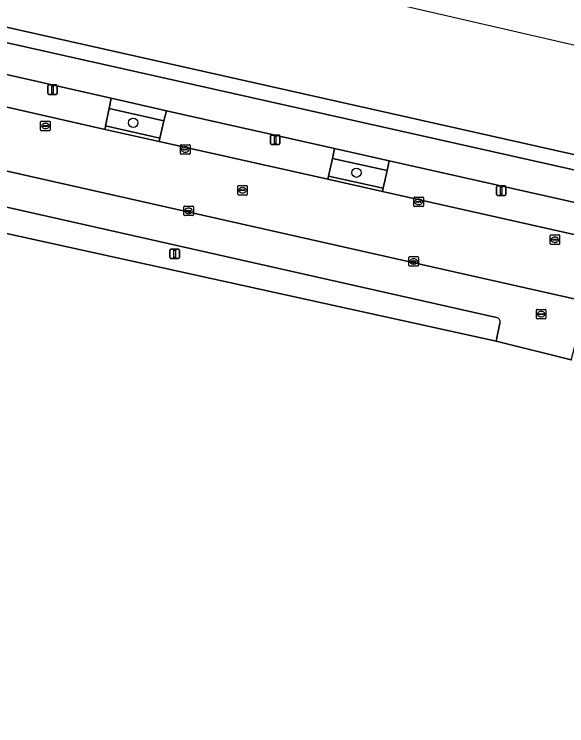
# Model space of a CAD drawing. Extents: x 161771 to 163125, y 382475 to 383179.
# Drawn here: x 162591.1 to 162649.2, y 382912.1 to 382986.9 of the extents above; entities that cross this region are included whole.
import ezdxf

# ---------------------------------------------------------------- set-up
doc = ezdxf.new("R2010")
doc.units = 0
for name, color, linetype in [('IMGEO_Boom', 7, 'Continuous'), ('IMGEO_Erf', 7, 'Continuous'), ('IMGEO_Fietspad_gesloten', 7, 'Continuous'), ('IMGEO_Groenvoorziening', 7, 'Continuous'), ('IMGEO_Kolk', 7, 'Continuous'), ('IMGEO_Lichtmast', 7, 'Continuous'), ('IMGEO_Parkeervlak_open', 7, 'Continuous'), ('IMGEO_Rijbaan_lokaal_gesloten', 7, 'Continuous'), ('IMGEO_Rioolput', 7, 'Continuous'), ('IMGEO_Verkeersbordpaal', 7, 'Continuous'), ('IMGEO_Voetpad_open', 7, 'Continuous'), ('IMGEO_Waterloop', 7, 'Continuous')]:
    doc.layers.add(name, color=color, linetype=linetype)

msp = doc.modelspace()

# ---------------------------------------------------------------- linework, layer by layer
at = {"layer": 'IMGEO_Boom'}
for centre in [(162603.616, 382975.458), (162627.098, 382970.207)]:
    msp.add_circle(centre, 0.489, dxfattribs=at)
at = {"layer": 'IMGEO_Erf'}
msp.add_lwpolyline([(162649.67, 382950.514), (162641.792, 382952.491), (162583.254, 382965.361), (162576.225, 382966.905), (162577.369, 382971.987), (162558.773, 382976.147)], dxfattribs=at)
at = {"layer": 'IMGEO_Fietspad_gesloten'}
for points in [[(162692.17, 382961.036), (162412.703, 383023.699), (162411.999, 383020.435), (162437.969, 383014.606), (162443.699, 383013.32), (162462.319, 383009.141), (162468.037, 383007.858), (162483.391, 383004.412), (162518.794, 382996.56), (162524.568, 382995.28), (162529.194, 382994.254), (162530.573, 382993.958), (162535.493, 382992.847), (162542.541, 382991.256)], [(162548.926, 382989.805), (162577.79, 382983.318), (162583.747, 382981.98), (162589.484, 382980.69), (162601.313, 382978.032), (162607.119, 382976.727), (162624.795, 382972.755), (162630.546, 382971.463), (162673.226, 382961.871), (162677.568, 382960.897), (162683.365, 382959.596), (162694.844, 382957.02), (162700.579, 382955.733), (162704.861, 382954.772), (162732.053, 382948.672), (162737.307, 382947.493), (162755.292, 382943.458), (162760.578, 382942.273), (162778.721, 382938.202), (162786.887, 382936.37), (162792.198, 382935.179), (162804.398, 382932.442), (162845.301, 382923.283)]]:
    msp.add_lwpolyline(points, dxfattribs=at)
at = {"layer": 'IMGEO_Groenvoorziening'}
for points in [[(162600.69, 382975.14), (162606.421, 382973.835), (162606.836, 382975.675), (162601.102, 382976.971)], [(162624.168, 382969.856), (162629.908, 382968.574), (162630.326, 382970.421), (162624.575, 382971.708)]]:
    msp.add_lwpolyline(points, close=True, dxfattribs=at)
for points in [[(162583.751, 382967.543), (162583.388, 382965.951), (162583.254, 382965.361), (162641.792, 382952.491), (162642.199, 382954.397)], [(162641.818, 382954.994), (162584.375, 382967.918)]]:
    msp.add_lwpolyline(points, dxfattribs=at)
msp.add_arc((162641.716, 382954.509), 0.495, 346.92947, 78.16183, dxfattribs=at)
at = {"layer": 'IMGEO_Kolk'}
for p, q in [((162608.593, 382972.223), (162608.593, 382973.075)), ((162608.668, 382973.149), (162609.52, 382973.149)), ((162608.852, 382972.643), (162608.852, 382972.655)), ((162609.29, 382972.606), (162608.892, 382972.606)), ((162608.895, 382972.692), (162609.293, 382972.692)), ((162609.081, 382972.929), (162609.106, 382972.929)), ((162609.336, 382972.655), (162609.336, 382972.643)), ((162609.594, 382973.075), (162609.594, 382972.223)), ((162609.52, 382972.149), (162608.668, 382972.149)), ((162609.104, 382972.369), (162609.079, 382972.369)), ((162633.142, 382966.714), (162633.142, 382967.566)), ((162633.217, 382967.64), (162634.069, 382967.64)), ((162633.63, 382967.42), (162633.655, 382967.42)), ((162634.143, 382967.566), (162634.143, 382966.714)), ((162608.945, 382965.772), (162608.945, 382966.624)), ((162609.02, 382966.698), (162609.872, 382966.698)), ((162609.433, 382966.478), (162609.458, 382966.478)), ((162609.946, 382966.624), (162609.946, 382965.772)), ((162634.069, 382966.64), (162633.217, 382966.64)), ((162633.401, 382967.134), (162633.401, 382967.146)), ((162633.839, 382967.097), (162633.441, 382967.097)), ((162633.444, 382967.183), (162633.842, 382967.183)), ((162633.653, 382966.86), (162633.628, 382966.86)), ((162633.885, 382967.146), (162633.885, 382967.134)), ((162609.204, 382966.192), (162609.204, 382966.204)), ((162609.642, 382966.155), (162609.244, 382966.155)), ((162609.247, 382966.241), (162609.645, 382966.241)), ((162609.456, 382965.918), (162609.431, 382965.918)), ((162609.688, 382966.204), (162609.688, 382966.192)), ((162609.872, 382965.698), (162609.02, 382965.698)), ((162632.617, 382960.453), (162632.617, 382961.305)), ((162632.692, 382961.379), (162633.544, 382961.379)), ((162633.618, 382961.305), (162633.618, 382960.453)), ((162632.876, 382960.873), (162632.876, 382960.885)), ((162633.314, 382960.836), (162632.916, 382960.836)), ((162632.919, 382960.922), (162633.317, 382960.922)), ((162633.128, 382960.599), (162633.103, 382960.599)), ((162633.105, 382961.159), (162633.13, 382961.159)), ((162633.36, 382960.885), (162633.36, 382960.873)), ((162633.544, 382960.379), (162632.692, 382960.379))]:
    msp.add_line(p, q, dxfattribs=at)
for points in [[(162608.593, 382972.223), (162608.593, 382973.075)], [(162608.668, 382973.149), (162609.52, 382973.149)], [(162609.594, 382973.075), (162609.594, 382972.223)], [(162609.52, 382972.149), (162608.668, 382972.149)], [(162633.142, 382966.714), (162633.142, 382967.566)], [(162633.217, 382967.64), (162634.069, 382967.64)], [(162634.143, 382967.566), (162634.143, 382966.714)], [(162608.945, 382965.772), (162608.945, 382966.624)], [(162609.02, 382966.698), (162609.872, 382966.698)], [(162609.946, 382966.624), (162609.946, 382965.772)], [(162634.069, 382966.64), (162633.217, 382966.64)], [(162609.872, 382965.698), (162609.02, 382965.698)], [(162632.617, 382960.453), (162632.617, 382961.305)], [(162632.692, 382961.379), (162633.544, 382961.379)], [(162633.618, 382961.305), (162633.618, 382960.453)], [(162633.544, 382960.379), (162632.692, 382960.379)]]:
    msp.add_lwpolyline(points, dxfattribs=at)
for centre, radius, start, end in [((162608.67, 382973.073), 0.0765, 91.55205, 178.44795), ((162608.67, 382973.073), 0.0765, 91.55205, 178.44795), ((162608.892, 382972.652), 0.0403, 85.87752, 175.75265), ((162608.889, 382972.642), 0.0366, 178.93798, 274.71019), ((162609.293, 382972.649), 0.043, 264.86636, 352.45326), ((162609.297, 382972.654), 0.0386, 1.73085, 96.63898), ((162609.518, 382973.073), 0.0765, 1.55205, 88.44795), ((162609.518, 382973.073), 0.0765, 1.55205, 88.44795), ((162608.67, 382972.225), 0.0765, 181.55205, 268.44795), ((162608.67, 382972.225), 0.0765, 181.55205, 268.44795), ((162609.518, 382972.225), 0.0765, 271.55205, 358.44795), ((162609.518, 382972.225), 0.0765, 271.55205, 358.44795), ((162633.219, 382967.564), 0.0765, 91.55205, 178.44795), ((162633.219, 382967.564), 0.0765, 91.55205, 178.44795), ((162634.067, 382967.564), 0.0765, 1.55205, 88.44795), ((162634.067, 382967.564), 0.0765, 1.55205, 88.44795), ((162609.022, 382966.622), 0.0765, 91.55205, 178.44795), ((162609.022, 382966.622), 0.0765, 91.55205, 178.44795), ((162609.87, 382966.622), 0.0765, 1.55205, 88.44795), ((162609.87, 382966.622), 0.0765, 1.55205, 88.44795), ((162633.219, 382966.716), 0.0765, 181.55205, 268.44795), ((162633.219, 382966.716), 0.0765, 181.55205, 268.44795), ((162633.441, 382967.143), 0.0403, 85.87752, 175.75265), ((162633.438, 382967.133), 0.0366, 178.93798, 274.71019), ((162633.842, 382967.14), 0.043, 264.86636, 352.45326), ((162633.846, 382967.145), 0.0386, 1.73085, 96.63898), ((162634.067, 382966.716), 0.0765, 271.55205, 358.44795), ((162634.067, 382966.716), 0.0765, 271.55205, 358.44795), ((162609.022, 382965.774), 0.0765, 181.55205, 268.44795), ((162609.022, 382965.774), 0.0765, 181.55205, 268.44795), ((162609.244, 382966.201), 0.0403, 85.87752, 175.75265), ((162609.241, 382966.191), 0.0366, 178.93798, 274.71019), ((162609.645, 382966.198), 0.043, 264.86636, 352.45326), ((162609.649, 382966.203), 0.0386, 1.73085, 96.63898), ((162609.87, 382965.774), 0.0765, 271.55205, 358.44795), ((162609.87, 382965.774), 0.0765, 271.55205, 358.44795), ((162632.694, 382961.303), 0.0765, 91.55205, 178.44795), ((162632.694, 382961.303), 0.0765, 91.55205, 178.44795), ((162633.542, 382961.303), 0.0765, 1.55205, 88.44795), ((162633.542, 382961.303), 0.0765, 1.55205, 88.44795), ((162632.916, 382960.882), 0.0403, 85.87752, 175.75265), ((162632.913, 382960.872), 0.0366, 178.93798, 274.71019), ((162633.317, 382960.879), 0.043, 264.86636, 352.45326), ((162633.321, 382960.884), 0.0386, 1.73085, 96.63898), ((162632.694, 382960.455), 0.0765, 181.55205, 268.44795), ((162632.694, 382960.455), 0.0765, 181.55205, 268.44795), ((162633.542, 382960.455), 0.0765, 271.55205, 358.44795), ((162633.542, 382960.455), 0.0765, 271.55205, 358.44795)]:
    msp.add_arc(centre, radius, start, end, dxfattribs=at)
for centre, major_axis, ratio, start_param, end_param in [((162609.08, 382972.649), (-0.387, 0.002), 0.722429, 4.712389, 7.853982), ((162609.105, 382972.649), (-0.39, 0.002), 0.717154, 1.570796, 4.712389), ((162633.629, 382967.14), (-0.387, 0.002), 0.722429, 4.712389, 7.853982), ((162633.654, 382967.14), (-0.39, 0.002), 0.717154, 1.570796, 4.712389), ((162609.432, 382966.198), (-0.387, 0.002), 0.722429, 4.712389, 7.853982), ((162609.457, 382966.198), (-0.39, 0.002), 0.717154, 1.570796, 4.712389), ((162633.104, 382960.879), (-0.387, 0.002), 0.722429, 4.712389, 7.853982), ((162633.129, 382960.879), (-0.39, 0.002), 0.717154, 1.570796, 4.712389)]:
    msp.add_ellipse(centre, major_axis=major_axis, ratio=ratio, start_param=start_param, end_param=end_param, dxfattribs=at)
at = {"layer": 'IMGEO_Lichtmast'}
for p, q in [((162594.635, 382978.536), (162594.635, 382979.336)), ((162594.635, 382979.336), (162594.635, 382978.536)), ((162594.735, 382979.436), (162595.525, 382979.436)), ((162595.525, 382979.436), (162594.735, 382979.436)), ((162595.625, 382979.336), (162595.625, 382978.536)), ((162595.625, 382978.536), (162595.625, 382979.336)), ((162595.525, 382978.436), (162594.735, 382978.436)), ((162594.735, 382978.436), (162595.525, 382978.436)), ((162618.062, 382973.264), (162618.062, 382974.064)), ((162618.062, 382974.064), (162618.062, 382973.264)), ((162618.162, 382974.164), (162618.952, 382974.164)), ((162618.952, 382974.164), (162618.162, 382974.164)), ((162619.052, 382974.064), (162619.052, 382973.264)), ((162619.052, 382973.264), (162619.052, 382974.064)), ((162618.952, 382973.164), (162618.162, 382973.164)), ((162618.162, 382973.164), (162618.952, 382973.164)), ((162641.929, 382968.809), (162642.719, 382968.809)), ((162642.719, 382968.809), (162641.929, 382968.809)), ((162641.829, 382967.909), (162641.829, 382968.709)), ((162641.829, 382968.709), (162641.829, 382967.909)), ((162642.819, 382968.709), (162642.819, 382967.909)), ((162642.819, 382967.909), (162642.819, 382968.709)), ((162642.719, 382967.809), (162641.929, 382967.809)), ((162641.929, 382967.809), (162642.719, 382967.809))]:
    msp.add_line(p, q, dxfattribs=at)
for points in [[(162595.055, 382979.311), (162595.205, 382979.311), (162595.205, 382978.561), (162595.055, 382978.561), (162595.055, 382979.311)], [(162618.482, 382974.039), (162618.632, 382974.039), (162618.632, 382973.289), (162618.482, 382973.289), (162618.482, 382974.039)], [(162642.249, 382968.684), (162642.399, 382968.684), (162642.399, 382967.934), (162642.249, 382967.934), (162642.249, 382968.684)]]:
    msp.add_lwpolyline(points, dxfattribs=at)
for centre, start, end in [((162594.735, 382979.336), 90, 180), ((162594.735, 382979.336), 90, 180), ((162595.525, 382979.336), 0, 90), ((162595.525, 382979.336), 360, 90), ((162594.735, 382978.536), 180, 270), ((162594.735, 382978.536), 180, 270), ((162595.525, 382978.536), 270, 0), ((162595.525, 382978.536), 270, 0), ((162618.162, 382974.064), 90, 180), ((162618.162, 382974.064), 90, 180), ((162618.952, 382974.064), 0, 90), ((162618.952, 382974.064), 360, 90), ((162618.162, 382973.264), 180, 270), ((162618.162, 382973.264), 180, 270), ((162618.952, 382973.264), 270, 0), ((162618.952, 382973.264), 270, 0), ((162641.929, 382968.709), 90, 180), ((162641.929, 382968.709), 90, 180), ((162642.719, 382968.709), 0, 90), ((162642.719, 382968.709), 360, 90), ((162641.929, 382967.909), 180, 270), ((162641.929, 382967.909), 180, 270), ((162642.719, 382967.909), 270, 0), ((162642.719, 382967.909), 270, 0)]:
    msp.add_arc(centre, 0.1, start, end, dxfattribs=at)
at = {"layer": 'IMGEO_Parkeervlak_open'}
for points in [[(162601.313, 382978.032), (162589.484, 382980.69), (162589.239, 382979.651), (162588.833, 382977.803), (162588.785, 382977.432), (162600.679, 382974.762), (162600.69, 382975.14), (162601.102, 382976.971)], [(162607.119, 382976.727), (162606.836, 382975.675), (162606.421, 382973.835), (162606.353, 382973.488), (162624.086, 382969.508), (162624.168, 382969.856), (162624.575, 382971.708), (162624.795, 382972.755)], [(162630.546, 382971.463), (162630.326, 382970.421), (162629.908, 382968.574), (162629.843, 382968.215), (162676.844, 382957.664), (162676.936, 382958.022), (162677.357, 382959.855), (162677.568, 382960.897), (162673.226, 382961.871)]]:
    msp.add_lwpolyline(points, close=True, dxfattribs=at)
for points in [[(162695.111, 382945.616), (162695.369, 382946.761), (162638.909, 382959.422), (162577.562, 382973.23)], [(162584.375, 382967.918), (162641.818, 382954.994)], [(162642.199, 382954.397), (162641.792, 382952.491), (162649.67, 382950.514), (162649.691, 382950.509), (162650.244, 382952.621)]]:
    msp.add_lwpolyline(points, dxfattribs=at)
msp.add_arc((162641.716, 382954.509), 0.495, 346.92947, 78.16183, dxfattribs=at)
at = {"layer": 'IMGEO_Rijbaan_lokaal_gesloten'}
for points in [[(162682.646, 382956.362), (162676.844, 382957.664), (162629.843, 382968.215), (162624.086, 382969.508), (162606.353, 382973.488), (162600.679, 382974.762), (162588.785, 382977.432), (162582.97, 382978.738), (162577.069, 382980.062), (162546.41, 382986.945), (162543.438, 382987.612), (162534.769, 382989.558), (162532.232, 382990.128), (162523.792, 382992.008), (162518.058, 382993.285), (162467.363, 383004.575), (162461.525, 383005.876), (162455.345, 383007.252), (162442.952, 383010.042), (162437.17, 383011.343), (162414.686, 383016.404), (162411.411, 383017.151)], [(162577.562, 382973.23), (162638.909, 382959.422), (162695.369, 382946.761), (162726.206, 382939.846), (162784.791, 382926.705), (162858.949, 382910.073), (162962.277, 382886.988), (162968.221, 382885.66), (163071.652, 382862.588)]]:
    msp.add_lwpolyline(points, dxfattribs=at)
at = {"layer": 'IMGEO_Rioolput'}
for p, q in [((162593.882, 382974.695), (162593.882, 382975.547)), ((162593.957, 382975.621), (162594.809, 382975.621)), ((162594.883, 382975.547), (162594.883, 382974.695)), ((162594.141, 382975.115), (162594.141, 382975.127)), ((162594.579, 382975.078), (162594.181, 382975.078)), ((162594.184, 382975.164), (162594.582, 382975.164)), ((162594.393, 382974.841), (162594.368, 382974.841)), ((162594.37, 382975.401), (162594.395, 382975.401)), ((162594.625, 382975.127), (162594.625, 382975.115)), ((162594.809, 382974.621), (162593.957, 382974.621)), ((162614.619, 382967.934), (162614.619, 382968.786)), ((162614.694, 382968.86), (162615.546, 382968.86)), ((162615.62, 382968.786), (162615.62, 382967.934)), ((162614.878, 382968.354), (162614.878, 382968.366)), ((162615.316, 382968.317), (162614.918, 382968.317)), ((162614.921, 382968.403), (162615.319, 382968.403)), ((162615.13, 382968.08), (162615.105, 382968.08)), ((162615.107, 382968.64), (162615.132, 382968.64)), ((162615.362, 382968.366), (162615.362, 382968.354)), ((162615.546, 382967.86), (162614.694, 382967.86)), ((162647.475, 382962.735), (162647.475, 382963.587)), ((162647.55, 382963.661), (162648.402, 382963.661)), ((162648.476, 382963.587), (162648.476, 382962.735)), ((162647.734, 382963.155), (162647.734, 382963.167)), ((162648.172, 382963.118), (162647.774, 382963.118)), ((162647.777, 382963.204), (162648.175, 382963.204)), ((162647.986, 382962.881), (162647.961, 382962.881)), ((162647.963, 382963.441), (162647.988, 382963.441)), ((162648.218, 382963.167), (162648.218, 382963.155)), ((162648.402, 382962.661), (162647.55, 382962.661)), ((162646.028, 382954.913), (162646.028, 382955.765)), ((162646.103, 382955.839), (162646.955, 382955.839)), ((162646.287, 382955.333), (162646.287, 382955.345)), ((162646.725, 382955.296), (162646.327, 382955.296)), ((162646.33, 382955.382), (162646.728, 382955.382)), ((162646.516, 382955.619), (162646.541, 382955.619)), ((162646.771, 382955.345), (162646.771, 382955.333)), ((162647.029, 382955.765), (162647.029, 382954.913)), ((162646.955, 382954.839), (162646.103, 382954.839)), ((162646.539, 382955.059), (162646.514, 382955.059))]:
    msp.add_line(p, q, dxfattribs=at)
for points in [[(162593.882, 382974.695), (162593.882, 382975.547)], [(162593.957, 382975.621), (162594.809, 382975.621)], [(162594.883, 382975.547), (162594.883, 382974.695)], [(162594.809, 382974.621), (162593.957, 382974.621)], [(162614.619, 382967.934), (162614.619, 382968.786)], [(162614.694, 382968.86), (162615.546, 382968.86)], [(162615.62, 382968.786), (162615.62, 382967.934)], [(162615.546, 382967.86), (162614.694, 382967.86)], [(162647.475, 382962.735), (162647.475, 382963.587)], [(162647.55, 382963.661), (162648.402, 382963.661)], [(162648.476, 382963.587), (162648.476, 382962.735)], [(162648.402, 382962.661), (162647.55, 382962.661)], [(162646.028, 382954.913), (162646.028, 382955.765)], [(162646.103, 382955.839), (162646.955, 382955.839)], [(162647.029, 382955.765), (162647.029, 382954.913)], [(162646.955, 382954.839), (162646.103, 382954.839)]]:
    msp.add_lwpolyline(points, dxfattribs=at)
for centre, radius, start, end in [((162593.959, 382975.545), 0.0765, 91.55205, 178.44795), ((162593.959, 382975.545), 0.0765, 91.55205, 178.44795), ((162594.807, 382975.545), 0.0765, 1.55205, 88.44795), ((162594.807, 382975.545), 0.0765, 1.55205, 88.44795), ((162594.181, 382975.124), 0.0403, 85.87752, 175.75265), ((162594.178, 382975.114), 0.0366, 178.93798, 274.71019), ((162594.582, 382975.121), 0.043, 264.86636, 352.45326), ((162594.586, 382975.126), 0.0386, 1.73085, 96.63898), ((162593.959, 382974.697), 0.0765, 181.55205, 268.44795), ((162593.959, 382974.697), 0.0765, 181.55205, 268.44795), ((162594.807, 382974.697), 0.0765, 271.55205, 358.44795), ((162594.807, 382974.697), 0.0765, 271.55205, 358.44795), ((162614.696, 382968.784), 0.0765, 91.55205, 178.44795), ((162614.696, 382968.784), 0.0765, 91.55205, 178.44795), ((162615.544, 382968.784), 0.0765, 1.55205, 88.44795), ((162615.544, 382968.784), 0.0765, 1.55205, 88.44795), ((162614.918, 382968.363), 0.0403, 85.87752, 175.75265), ((162614.915, 382968.353), 0.0366, 178.93798, 274.71019), ((162615.319, 382968.36), 0.043, 264.86636, 352.45326), ((162615.323, 382968.365), 0.0386, 1.73085, 96.63898), ((162614.696, 382967.936), 0.0765, 181.55205, 268.44795), ((162614.696, 382967.936), 0.0765, 181.55205, 268.44795), ((162615.544, 382967.936), 0.0765, 271.55205, 358.44795), ((162615.544, 382967.936), 0.0765, 271.55205, 358.44795), ((162647.552, 382963.585), 0.0765, 91.55205, 178.44795), ((162647.552, 382963.585), 0.0765, 91.55205, 178.44795), ((162648.4, 382963.585), 0.0765, 1.55205, 88.44795), ((162648.4, 382963.585), 0.0765, 1.55205, 88.44795), ((162647.552, 382962.737), 0.0765, 181.55205, 268.44795), ((162647.552, 382962.737), 0.0765, 181.55205, 268.44795), ((162647.774, 382963.164), 0.0403, 85.87752, 175.75265), ((162647.771, 382963.154), 0.0366, 178.93798, 274.71019), ((162648.175, 382963.161), 0.043, 264.86636, 352.45326), ((162648.179, 382963.166), 0.0386, 1.73085, 96.63898), ((162648.4, 382962.737), 0.0765, 271.55205, 358.44795), ((162648.4, 382962.737), 0.0765, 271.55205, 358.44795), ((162646.105, 382955.763), 0.0765, 91.55205, 178.44795), ((162646.105, 382955.763), 0.0765, 91.55205, 178.44795), ((162646.327, 382955.342), 0.0403, 85.87752, 175.75265), ((162646.324, 382955.332), 0.0366, 178.93798, 274.71019), ((162646.728, 382955.339), 0.043, 264.86636, 352.45326), ((162646.732, 382955.344), 0.0386, 1.73085, 96.63898), ((162646.953, 382955.763), 0.0765, 1.55205, 88.44795), ((162646.953, 382955.763), 0.0765, 1.55205, 88.44795), ((162646.105, 382954.915), 0.0765, 181.55205, 268.44795), ((162646.105, 382954.915), 0.0765, 181.55205, 268.44795), ((162646.953, 382954.915), 0.0765, 271.55205, 358.44795), ((162646.953, 382954.915), 0.0765, 271.55205, 358.44795)]:
    msp.add_arc(centre, radius, start, end, dxfattribs=at)
for centre, major_axis, ratio, start_param, end_param in [((162594.369, 382975.121), (-0.387, 0.002), 0.722429, 4.712389, 7.853982), ((162594.394, 382975.121), (-0.39, 0.002), 0.717154, 1.570796, 4.712389), ((162615.106, 382968.36), (-0.387, 0.002), 0.722429, 4.712389, 7.853982), ((162615.131, 382968.36), (-0.39, 0.002), 0.717154, 1.570796, 4.712389), ((162647.962, 382963.161), (-0.387, 0.002), 0.722429, 4.712389, 7.853982), ((162647.987, 382963.161), (-0.39, 0.002), 0.717154, 1.570796, 4.712389), ((162646.515, 382955.339), (-0.387, 0.002), 0.722429, 4.712389, 7.853982), ((162646.54, 382955.339), (-0.39, 0.002), 0.717154, 1.570796, 4.712389)]:
    msp.add_ellipse(centre, major_axis=major_axis, ratio=ratio, start_param=start_param, end_param=end_param, dxfattribs=at)
at = {"layer": 'IMGEO_Verkeersbordpaal'}
for p, q in [((162607.485, 382961.276), (162607.485, 382962.076)), ((162607.485, 382962.076), (162607.485, 382961.276)), ((162607.585, 382962.176), (162608.375, 382962.176)), ((162608.375, 382962.176), (162607.585, 382962.176)), ((162608.475, 382962.076), (162608.475, 382961.276)), ((162608.475, 382961.276), (162608.475, 382962.076)), ((162608.375, 382961.176), (162607.585, 382961.176)), ((162607.585, 382961.176), (162608.375, 382961.176))]:
    msp.add_line(p, q, dxfattribs=at)
msp.add_lwpolyline([(162607.905, 382962.051), (162608.055, 382962.051), (162608.055, 382961.301), (162607.905, 382961.301), (162607.905, 382962.051)], dxfattribs=at)
for centre, start, end in [((162607.585, 382962.076), 90, 180), ((162607.585, 382962.076), 90, 180), ((162608.375, 382962.076), 0, 90), ((162608.375, 382962.076), 360, 90), ((162607.585, 382961.276), 180, 270), ((162607.585, 382961.276), 180, 270), ((162608.375, 382961.276), 270, 0), ((162608.375, 382961.276), 270, 0)]:
    msp.add_arc(centre, 0.1, start, end, dxfattribs=at)
at = {"layer": 'IMGEO_Voetpad_open'}
for points in [[(162602.3, 382982.823), (162528.992, 382999.263), (162413.931, 383025.005), (162330.921, 383043.712), (162316.154, 383047.05), (162315.791, 383045.55), (162330.507, 383042.225), (162412.703, 383023.699), (162692.17, 382961.036), (162786.206, 382939.932), (162862.311, 382922.904), (162982.112, 382896.093), (163063.024, 382878.031), (163074.368, 382875.36), (163078.832, 382874.349)], [(163081.514, 382876.037), (163079.44, 382876.495), (163079.046, 382876.582), (163078.939, 382876.124), (163066.889, 382878.818), (163063.344, 382879.609), (163063.337, 382879.55), (162982.36, 382897.639), (162862.598, 382924.42), (162602.3, 382982.823)]]:
    msp.add_lwpolyline(points, dxfattribs=at)
for points in [[(162601.313, 382978.032), (162601.102, 382976.971), (162606.836, 382975.675), (162607.119, 382976.727)], [(162600.69, 382975.14), (162600.679, 382974.762), (162606.353, 382973.488), (162606.421, 382973.835)], [(162624.795, 382972.755), (162624.575, 382971.708), (162630.326, 382970.421), (162630.546, 382971.463)], [(162629.908, 382968.574), (162624.168, 382969.856), (162624.086, 382969.508), (162629.843, 382968.215)]]:
    msp.add_lwpolyline(points, close=True, dxfattribs=at)
at = {"layer": 'IMGEO_Waterloop'}
for points in [[(163125.436, 382874.202), (162549.091, 383006.865), (162500.065, 383018.15), (162405.227, 383039.374), (162253.488, 383073.332)], [(162330.921, 383043.712), (162413.931, 383025.005), (162528.992, 382999.263), (162602.3, 382982.823), (162862.598, 382924.42)]]:
    msp.add_lwpolyline(points, dxfattribs=at)

doc.saveas('drawing.dxf')
